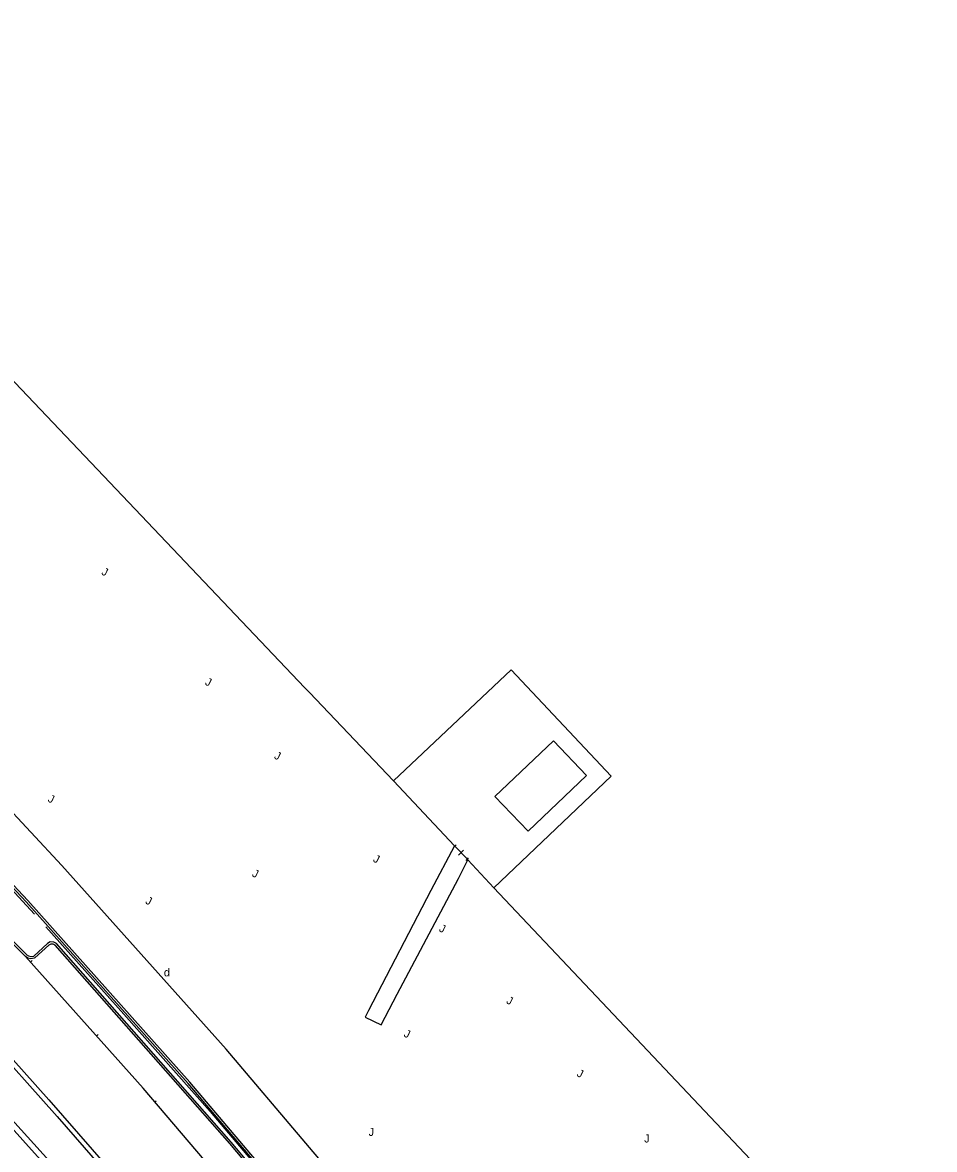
# Model space of a CAD drawing. Extents: x 134999 to 136502, y 457398 to 459002.
# Drawn here: x 135593.7 to 135650.6, y 458003.2 to 458073.5 of the extents above; entities that cross this region are included whole.
import ezdxf

# ---------------------------------------------------------------- set-up
doc = ezdxf.new("R2010")
doc.units = 0
for name, color, linetype in [('IO_IN_Hekwerk', 7, 'Continuous'), ('IO_IN_Markering-bestaand', 7, 'Continuous'), ('RI_DGTB_29', 7, 'Continuous'), ('RI_DGTB_31', 7, 'Continuous'), ('RI_DGTB_48', 7, 'Continuous'), ('RI_DGTB_53', 7, 'Continuous'), ('RI_DGTB_58', 7, 'Continuous'), ('RI_DGTB_6', 7, 'Continuous')]:
    doc.layers.add(name, color=color, linetype=linetype)

msp = doc.modelspace()

# ---------------------------------------------------------------- linework, layer by layer
at = {"layer": 'IO_IN_Hekwerk'}
for points in [[(135554.18, 458060.134), (135575.901, 458037.753), (135581.14, 458032.23), (135586.371, 458026.701), (135594.497, 458017.923)], [(135595.205, 458017.131), (135600.064, 458011.682), (135605.451, 458005.601), (135610.694, 457999.395), (135621.234, 457986.73), (135628.612, 457978.098), (135633.199, 457972.712)]]:
    msp.add_lwpolyline(points, dxfattribs=at)
at = {"layer": 'IO_IN_Markering-bestaand'}
for p, q in [((135594.243, 458014.921), (135594.341, 458015.015)), ((135598.36, 458010.311), (135598.46, 458010.4)), ((135601.993, 458006.204), (135602.086, 458006.283))]:
    msp.add_line(p, q, dxfattribs=at)
at = {"layer": 'RI_DGTB_48'}
for p, q in [((135630.439, 458026.528), (135623.111, 458019.551)), ((135620.601, 458022.078), (135620.763, 458022.236)), ((135620.682, 458022.157), (135621.47, 458021.345)), ((135620.682, 458022.157), (135621.47, 458021.345)), ((135620.914, 458021.593), (135621.238, 458021.909)), ((135621.389, 458021.266), (135621.551, 458021.424))]:
    msp.add_line(p, q, dxfattribs=at)
for points in [[(135556.186, 458104.812), (135553.268, 458100.823), (135550.202, 458096.646), (135550.528, 458096.318), (135556.192, 458090.295), (135571.005, 458074.595), (135586.577, 458058.104), (135599.187, 458044.831), (135611.321, 458032.057), (135611.631, 458031.731), (135616.865, 458026.221)], [(135616.865, 458026.221), (135624.194, 458033.153), (135630.439, 458026.528)], [(135616.865, 458026.221), (135620.66, 458022.181)], [(135620.66, 458022.181), (135620.682, 458022.157)], [(135621.47, 458021.345), (135621.502, 458021.31)], [(135621.502, 458021.31), (135623.111, 458019.551)], [(135623.111, 458019.551), (135623.799, 458018.821), (135660.833, 457979.622), (135677.077, 457962.463)]]:
    msp.add_lwpolyline(points, dxfattribs=at)
at = {"layer": 'RI_DGTB_53'}
for p, q in [((135619.188, 458019.384), (135615.304, 458011.915)), ((135592.457, 458016.768), (135593.924, 458015.278)), ((135592.55, 458016.859), (135594.017, 458015.369))]:
    msp.add_line(p, q, dxfattribs=at)
for points in [[(135500, 458106.341), (135522.786, 458082.649), (135567.024, 458036.695), (135577.378, 458025.828), (135581.355, 458021.671), (135586.089, 458016.616), (135590.764, 458011.507), (135595.38, 458006.343), (135599.936, 458001.127), (135614.246, 457984.115), (135622.14, 457974.754), (135625.103, 457971.341), (135629.663, 457965.976), (135630.846, 457964.632), (135636.283, 457958.529), (135641.779, 457952.48), (135647.334, 457946.484), (135652.947, 457940.544), (135658.618, 457934.658), (135668.011, 457925.104), (135669.086, 457924.108), (135675.68, 457917.45)], [(135500, 458105.95), (135522.53, 458082.474), (135566.768, 458036.52), (135577.122, 458025.653), (135581.905, 458020.644), (135586.629, 458015.579), (135591.294, 458010.46), (135595.9, 458005.288), (135599.68, 458000.952), (135613.99, 457983.94), (135621.884, 457974.579), (135629.407, 457965.801), (135634.83, 457959.686), (135640.313, 457953.625), (135645.855, 457947.618), (135651.456, 457941.665), (135657.115, 457935.768), (135658.362, 457934.483), (135667.755, 457924.929), (135668.83, 457923.933), (135672.465, 457920.226), (135675.507, 457917.245)], [(135664.079, 457944.04), (135658.337, 457950.035), (135654.702, 457953.879), (135649.394, 457959.59), (135644.144, 457965.355), (135638.954, 457971.173), (135633.824, 457977.045), (135628.754, 457982.968), (135623.746, 457988.944), (135622.092, 457990.881), (135616.379, 457997.769), (135606.435, 458009.49), (135596.194, 458020.951), (135584.585, 458033.427), (135549.118, 458070.237)], [(135655.587, 457948.246), (135650.524, 457953.594), (135645.519, 457958.997), (135640.573, 457964.454), (135635.687, 457969.964), (135630.861, 457975.527), (135626.095, 457981.142), (135621.392, 457986.807), (135619.665, 457988.846), (135613.887, 457995.78), (135604.08, 458007.358), (135593.982, 458018.681), (135582.301, 458031.143), (135546.128, 458068.805)], [(135650.619, 457953.683), (135645.615, 457959.085), (135640.67, 457964.541), (135635.785, 457970.05), (135630.96, 457975.612), (135626.195, 457981.226), (135621.492, 457986.891), (135619.765, 457988.93), (135613.987, 457995.864), (135604.178, 458007.443), (135594.078, 458018.769), (135582.395, 458031.232), (135547.224, 458067.846)], [(135620.66, 458022.181), (135619.188, 458019.384)], [(135615.304, 458011.915), (135615.105, 458011.499), (135616.094, 458011.015), (135617.104, 458012.925), (135620.913, 458020.141), (135621.502, 458021.31)], [(135631.042, 457971.702), (135630.992, 457971.804), (135630.964, 457972), (135631.014, 457972.193), (135631.136, 457972.35), (135631.964, 457973.026), (135631.995, 457973.053), (135632.074, 457973.186), (135632.078, 457973.341), (135632.005, 457973.478), (135621.519, 457985.872), (135614.382, 457994.415), (135606.659, 458003.619), (135595.774, 458015.98), (135595.658, 458016.048), (135595.509, 458016.052), (135595.379, 458015.979), (135594.519, 458015.186), (135594.467, 458015.16), (135594.275, 458015.122), (135594.084, 458015.164), (135593.924, 458015.278)], [(135631.159, 457971.759), (135631.118, 457971.843), (135631.096, 457971.993), (135631.133, 457972.134), (135631.23, 457972.259), (135632.048, 457972.927), (135632.096, 457972.969), (135632.203, 457973.149), (135632.209, 457973.372), (135632.113, 457973.551), (135621.619, 457985.956), (135614.482, 457994.498), (135606.758, 458003.704), (135595.858, 458016.082), (135595.695, 458016.177), (135595.477, 458016.183), (135595.302, 458016.085), (135594.444, 458015.294), (135594.425, 458015.284), (135594.276, 458015.255), (135594.138, 458015.285), (135593.999, 458015.384)], [(135631.042, 457971.702), (135616.063, 457989.476), (135608.425, 457998.645), (135601.262, 458007.063), (135593.924, 458015.278)]]:
    msp.add_lwpolyline(points, dxfattribs=at)
at = {"layer": 'RI_DGTB_58'}
for points in [[(135545.91, 458054.841), (135553.6, 458046.623), (135558.159, 458041.834), (135563.465, 458036.299), (135573.741, 458025.492), (135580.71, 458018.111), (135584.714, 458013.884), (135604.284, 457992.125), (135606.893, 457989.076), (135635.411, 457955.378), (135644.642, 457945.544), (135657.09, 457932.509), (135668.844, 457920.256), (135673.614, 457915.224)], [(135592.692, 458005.555), (135598.557, 457999.034)]]:
    msp.add_lwpolyline(points, dxfattribs=at)
at = {"layer": 'RI_DGTB_6'}
msp.add_line((135623.184, 458025.247), (135625.252, 458023.098), dxfattribs=at)
for points in [[(135626.839, 458028.733), (135623.184, 458025.247)], [(135626.839, 458028.733), (135628.886, 458026.565), (135625.252, 458023.098)]]:
    msp.add_lwpolyline(points, dxfattribs=at)

# ---------------------------------------------------------------- texts
at = {"layer": 'RI_DGTB_29'}
msp.add_text('d', height=0.5, dxfattribs=at).set_placement((135602.56, 458014.036))
at = {"layer": 'RI_DGTB_31'}
for p in [(135598.632, 458039.113), (135605.082, 458032.241), (135609.393, 458027.641), (135595.287, 458024.951), (135615.557, 458021.209), (135608.009, 458020.293), (135601.368, 458018.595), (135619.665, 458016.865), (135623.861, 458012.375), (135617.468, 458010.302), (135628.254, 458007.828)]:
    msp.add_text('J', height=0.499, rotation=334.30899, dxfattribs=at).set_placement(p)
for p in [(135615.317, 458004.083), (135632.493, 458003.677)]:
    msp.add_text('J', height=0.5, dxfattribs=at).set_placement(p)

doc.saveas('drawing.dxf')
